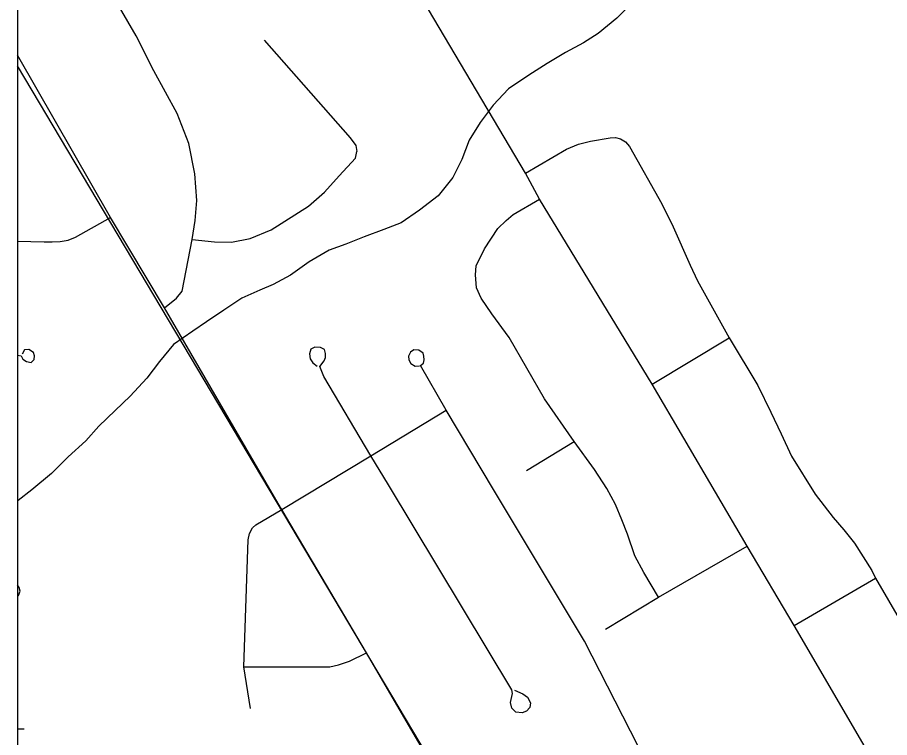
# Model space of a CAD drawing. Extents: x 0 to 34, y 0 to 22.
# Drawn here: x 2.1 to 2.713, y 20.24 to 20.746 of the extents above; entities that cross this region are included whole.
import ezdxf

# ---------------------------------------------------------------- set-up
doc = ezdxf.new("R2010")
doc.units = 0
for name, color, linetype in [('GM_X_City_Street', 7, 'Continuous'), ('GM_X_Corporation', 7, 'Continuous'), ('GM_X_County_Road', 7, 'Continuous'), ('GM_X_Minor_River', 7, 'Continuous'), ('SH_Data', 7, 'Continuous')]:
    doc.layers.add(name, color=color, linetype=linetype)

msp = doc.modelspace()

# ---------------------------------------------------------------- linework, layer by layer
at = {"layer": 'GM_X_City_Street'}
for p, q in [((2.54592, 20.48861), (2.60007, 20.52122)), ((2.45767, 20.42787), (2.49109, 20.44845)), ((2.64568, 20.31917), (2.70295, 20.35235)), ((2.1, 20.24652), (2.10471, 20.24643))]:
    msp.add_line(p, q, dxfattribs=at)
for points in [[(3.23282, 19.54223), (3.10298, 19.59102), (3.09997, 19.59215), (3.08381, 19.59991), (3.06842, 19.60917), (3.04088, 19.64968), (3.01847, 19.6872), (2.98041, 19.7509), (2.94845, 19.8044), (2.91863, 19.85593), (2.88574, 19.9126), (2.79452, 20.06608), (2.71052, 20.20831), (2.64568, 20.31917), (2.61283, 20.37484), (2.54592, 20.48861), (2.46687, 20.61875), (2.45699, 20.63682), (2.30114, 20.9)], [(2.20337, 20.5423), (2.21178, 20.54917), (2.21568, 20.5539), (2.22288, 20.59028), (2.22493, 20.60364), (2.22596, 20.61782), (2.22469, 20.63644), (2.22041, 20.6577), (2.21219, 20.67887), (2.19595, 20.70888), (2.18341, 20.73355), (2.1717, 20.75349), (2.15977, 20.77117), (2.15073, 20.78494), (2.13901, 20.80426), (2.13223, 20.81865), (2.12791, 20.83119), (2.12021, 20.85709)], [(2.27345, 20.73047), (2.33388, 20.66181), (2.33778, 20.65626), (2.3384, 20.65215)], [(2.45699, 20.63682), (2.48578, 20.6538), (2.49431, 20.65739), (2.50264, 20.65945), (2.51651, 20.66181), (2.52021, 20.66192), (2.52381, 20.66109), (2.5272, 20.65904), (2.53018, 20.65575), (2.5529, 20.61526), (2.56071, 20.59912), (2.57273, 20.57219), (2.57777, 20.5612), (2.60007, 20.52122), (2.62021, 20.48761), (2.62946, 20.469), (2.63656, 20.45379), (2.64385, 20.43807), (2.6605, 20.41135), (2.67325, 20.3949), (2.68075, 20.38627), (2.68825, 20.37681), (2.70028, 20.35759), (2.70295, 20.35235), (2.76102, 20.25256)], [(2.22288, 20.59028), (2.2385, 20.58864), (2.25042, 20.58843), (2.26358, 20.5909), (2.27817, 20.59706), (2.30448, 20.61371), (2.31579, 20.62358), (2.32607, 20.63509), (2.33758, 20.64742), (2.3384, 20.65215)], [(2.55052, 20.33906), (2.54005, 20.35622), (2.53377, 20.36798), (2.52869, 20.38324), (2.5246, 20.39331), (2.52031, 20.40398), (2.51403, 20.41544), (2.50545, 20.42861), (2.49109, 20.44845), (2.47045, 20.47846), (2.44562, 20.52144), (2.43326, 20.53799), (2.42578, 20.54906), (2.42259, 20.55634), (2.42189, 20.56551), (2.42229, 20.57169), (2.42827, 20.58366), (2.43754, 20.59802), (2.44334, 20.60364), (2.44842, 20.60779), (2.46687, 20.61875)], [(2.1, 20.58904), (2.11877, 20.58861), (2.12435, 20.58861), (2.12994, 20.58891), (2.13562, 20.58993), (2.1409, 20.59206), (2.16536, 20.60586)], [(2.1, 20.50909), (2.10263, 20.50853), (2.10385, 20.50619), (2.10639, 20.50468), (2.10964, 20.50376), (2.11177, 20.50589), (2.11197, 20.50853), (2.11136, 20.51086), (2.10801, 20.51309), (2.10497, 20.51269), (2.10324, 20.50964)], [(2.44922, 20.27365), (2.45517, 20.27093), (2.4584, 20.26863), (2.46061, 20.26464), (2.4601, 20.26132), (2.4578, 20.25877), (2.45474, 20.25758), (2.45024, 20.25826), (2.44743, 20.2609), (2.4465, 20.26506), (2.44777, 20.27118), (2.44745, 20.27388), (2.3607, 20.41781), (2.34831, 20.43838), (2.31528, 20.49393), (2.31256, 20.50104), (2.31541, 20.50505), (2.31644, 20.5075), (2.31657, 20.51009), (2.31579, 20.51306), (2.31295, 20.51448), (2.30907, 20.51461), (2.30623, 20.51332), (2.30519, 20.50996), (2.30558, 20.50634), (2.30752, 20.50362), (2.31062, 20.5013)], [(2.67809, 19.99484), (2.64212, 20.05397), (2.59261, 20.13971), (2.53617, 20.23418), (2.49836, 20.30811), (2.43454, 20.41473), (2.40133, 20.47032), (2.38333, 20.50166), (2.38526, 20.50342), (2.38583, 20.50569), (2.38566, 20.5083), (2.38514, 20.5104), (2.38208, 20.51245), (2.37862, 20.51267), (2.37623, 20.51108), (2.37481, 20.50842), (2.37498, 20.50575), (2.3764, 20.50314), (2.37958, 20.50126), (2.38248, 20.50143)], [(2.26366, 20.26083), (2.25904, 20.2901), (2.26209, 20.37922), (2.2631, 20.38369), (2.26523, 20.38764), (2.26746, 20.38986), (2.28584, 20.40051), (2.34831, 20.43838), (2.40133, 20.47032)], [(2.51322, 20.31641), (2.55052, 20.33906), (2.61283, 20.37484)], [(2.1, 20.33982), (2.10083, 20.34024), (2.10185, 20.34321), (2.10113, 20.34566), (2.1, 20.34771)], [(2.25904, 20.2901), (2.31405, 20.2899), (2.31943, 20.2901), (2.32552, 20.29132), (2.33344, 20.29406), (2.34531, 20.29985)]]:
    msp.add_lwpolyline(points, dxfattribs=at)
at = {"layer": 'GM_X_Corporation'}
for points in [[(5.89055, 20.9), (2.1, 20.9), (2.1, 17.32132)], [(5.89055, 20.9), (2.1, 20.9), (2.1, 19.74565), (2.25069, 19.73684), (2.37637, 19.73066), (2.45567, 19.72568), (2.50624, 19.7267), (2.5842, 19.72189), (2.633, 19.7167), (2.66551, 19.71134), (2.69297, 19.70484), (2.74935, 19.69315)], [(5.89055, 20.9), (2.1, 20.9), (2.1, 19.74789), (2.45935, 19.72872), (2.58641, 19.72327), (2.69411, 19.70659), (2.73667, 19.69862)]]:
    msp.add_lwpolyline(points, dxfattribs=at)
msp.add_lwpolyline([(2.1, 20.71238), (2.1, 19.96594), (2.45917, 19.95322), (2.45894, 20.10861)], close=True, dxfattribs=at)
at = {"layer": 'GM_X_County_Road'}
for points in [[(2.2884, 20.39617), (2.28584, 20.40051), (2.28494, 20.40204), (2.20337, 20.5423), (2.16536, 20.60586), (2.1, 20.71985)], [(2.54966, 19.94688), (2.4661, 20.09323), (2.42239, 20.16773), (2.34531, 20.29985), (2.2884, 20.39617)]]:
    msp.add_lwpolyline(points, dxfattribs=at)
at = {"layer": 'GM_X_Minor_River'}
msp.add_lwpolyline([(2.54017, 20.76513), (2.52108, 20.74593), (2.50806, 20.73512), (2.49776, 20.72845), (2.48518, 20.72181), (2.47221, 20.71404), (2.45924, 20.70588), (2.44511, 20.69623), (2.43435, 20.68463), (2.42509, 20.67262), (2.41734, 20.66021), (2.41221, 20.64662), (2.40596, 20.63381), (2.39556, 20.62106), (2.38256, 20.61101), (2.36957, 20.6021), (2.3574, 20.59736), (2.34372, 20.59225), (2.3308, 20.58714), (2.31902, 20.58277), (2.30491, 20.57463), (2.29192, 20.56534), (2.27972, 20.55869), (2.27021, 20.55467), (2.25766, 20.54917), (2.24506, 20.54063), (2.23284, 20.53247), (2.22329, 20.52578), (2.20954, 20.5165), (2.1999, 20.5045), (2.19103, 20.49287), (2.17912, 20.48014), (2.16876, 20.47005), (2.15725, 20.45922), (2.14802, 20.44873), (2.13575, 20.43753), (2.12386, 20.42594), (2.11007, 20.41439), (2.10051, 20.40694), (2.1, 20.40654)], dxfattribs=at)
at = {"layer": 'SH_Data'}
msp.add_line((2.1, 20.9), (2.1, 14.1), dxfattribs=at)
msp.add_line((2.1, 20.9), (2.1, 14.1), dxfattribs=at)

doc.saveas('drawing.dxf')
